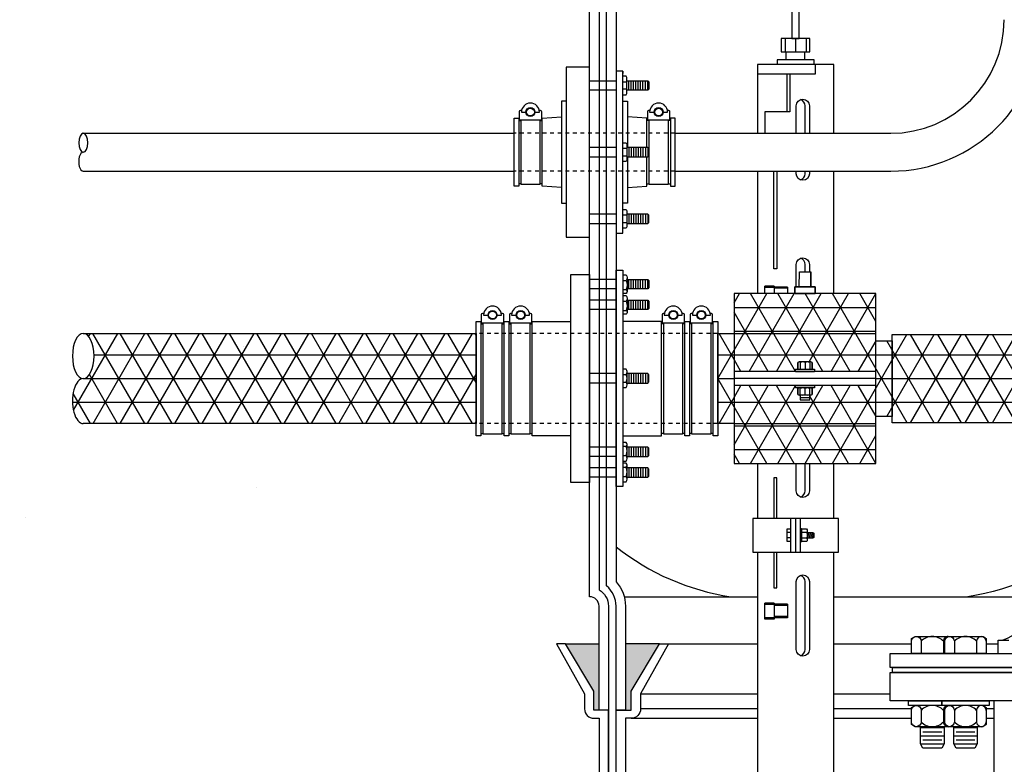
# Model space of a CAD drawing. Extents: x -169 to 6736, y -208 to 3022.
# Tile 496 of 656: x 5925 to 5951, y 355 to 374. Entities that reach past the tile are written whole.
import ezdxf

# ---------------------------------------------------------------- set-up
doc = ezdxf.new("R2010")
doc.units = 0
doc.header["$MEASUREMENT"] = 0
doc.header["$PDSIZE"] = 1
doc.linetypes.add('HIDDEN5', pattern=[0.05, 0.025, -0.025])
doc.layers.get('DEFPOINTS').update_dxf_attribs({"linetype": 'CONTINUOUS'})
for name, color, linetype in [('BOOT-2FRP', 1, 'CONTINUOUS'), ('BOOT-CONDUIT', 1, 'CONTINUOUS'), ('CONDUIT', 2, 'CONTINUOUS'), ('DIM', 3, 'CONTINUOUS'), ('FRP-2', 2, 'CONTINUOUS'), ('FRP-2-HATCH', 1, 'CONTINUOUS'), ('FRP-CLAMSHELL-FITTING', 2, 'CONTINUOUS'), ('FRP-COLLAR', 1, 'CONTINUOUS'), ('FRP-SUMP', 2, 'CONTINUOUS'), ('PEAGRAVEL-HATCH', 3, 'CONTINUOUS'), ('PROBE', 2, 'CONTINUOUS'), ('TANK-BUNG-OPENING-4', 3, 'CONTINUOUS'), ('TANK-MANWAY', 5, 'CONTINUOUS'), ('TANK-MANWAY-BOLT', 7, 'CONTINUOUS')]:
    doc.layers.add(name, color=color, linetype=linetype)
doc.styles.add('SIMPLEX', font='simplex')
doc.dimstyles.new('DIM64', dxfattribs={"dimscale": 64, "dimtxt": 0.09375, "dimasz": 0.09375, "dimexe": 0.0625, "dimexo": 0.0625, "dimgap": 0.046875, "dimtad": 1, "dimdec": 4, "dimzin": 3, "dimdsep": 46, "dimlunit": 4, "dimtxsty": 'SIMPLEX', "dimcen": 0, "dimclrd": 256, "dimclre": 256, "dimclrt": 256, "dimadec": 0, "dimazin": 0, "dimtfac": 1, "dimtdec": 4, "dimtmove": 0, "dimatfit": 3, "dimfxl": 1, "dimfrac": 2, "dimtolj": 1, "dimtzin": 0, "dimarcsym": 0})

# ---------------------------------------------------------------- blocks, each defined once
blk = doc.blocks.new('*D71')
at = {"layer": 'DEFPOINTS', "color": 0, "transparency": 16777216}
for p in [(5827.154, 410.007), (6443.911, 410.007), (5827.154, 136.516)]:
    blk.add_point(p, dxfattribs=at)
at = {"layer": 'DIM', "lineweight": -2, "transparency": 16777216}
for p, q in [((5827.154, 406.007), (5827.154, 132.516)), ((6443.911, 406.007), (6443.911, 132.516)), ((6437.911, 136.516), (5833.154, 136.516))]:
    blk.add_line(p, q, dxfattribs=at)
at = {"layer": 'DIM', "transparency": 16777216}
for points in [[(5833.154, 137.516), (5833.154, 135.516), (5827.154, 136.516)], [(6437.911, 137.516), (6437.911, 135.516), (6443.911, 136.516)]]:
    blk.add_solid(points, dxfattribs=at)
at = {"layer": 'DIM', "transparency": 16777216, "insert": (6135.532, 144.087), "char_height": 6, "attachment_point": 5, "style": 'SIMPLEX'}
blk.add_mtext('\\A1;51\'-4 3/4" (F.V. TANK SLAB)', dxfattribs=at)
blk = doc.blocks.new('*D47')
at = {"layer": 'DEFPOINTS', "color": 0, "transparency": 16777216}
for p in [(5662.267, 420.007), (5698.771, 420.007), (5926.904, 353.516)]:
    blk.add_point(p, dxfattribs=at)
at = {"layer": 'DIM', "lineweight": -2, "transparency": 16777216}
for p, q in [((5694.771, 420.007), (5658.267, 420.007)), ((5662.267, 359.516), (5662.267, 414.007)), ((5922.904, 353.516), (5658.267, 353.516))]:
    blk.add_line(p, q, dxfattribs=at)
at = {"layer": 'DIM', "transparency": 16777216}
for points in [[(5661.267, 414.007), (5663.267, 414.007), (5662.267, 420.007)], [(5661.267, 359.516), (5663.267, 359.516), (5662.267, 353.516)]]:
    blk.add_solid(points, dxfattribs=at)
at = {"layer": 'DIM', "transparency": 16777216, "insert": (5655.695, 386.762), "char_height": 6, "attachment_point": 5, "rotation": 90, "style": 'SIMPLEX'}
blk.add_mtext('\\A1;44" MIN.', dxfattribs=at)

msp = doc.modelspace()

# ---------------------------------------------------------------- hatches: boundary and pattern name
at = {"layer": 'FRP-2-HATCH', "linetype": 'Continuous'}
h = msp.add_hatch(dxfattribs=at)
h.set_pattern_fill('NET3', color=256, scale=5, style=0)
h.set_pattern_definition([(0, (5943.8432, 364.77884), (0, 0.625), []), (60, (5943.8432, 364.77884), (-0.541266, 0.3125), []), (120, (5943.8432, 364.77884), (-0.541266, -0.3125), [])])
h.paths.add_polyline_path([(5948.02556, 367.02231), (5944.27556, 367.02231), (5944.27556, 365.96884), (5948.02556, 365.96884)])
h.paths.add_polyline_path([(5948.02556, 365.96884), (5944.27556, 365.96884), (5944.27556, 364.96634), (5945.90315, 364.96634), (5945.90315, 365.02884), (5945.96306, 365.02884), (5945.96306, 365.20072, -0.23606798), (5945.99431, 365.21634), (5946.30681, 365.21634, -0.23606798), (5946.33806, 365.20072), (5946.33806, 365.02884), (5946.40056, 365.02884), (5946.40056, 364.96634), (5948.02556, 364.96634)])
h.paths.add_polyline_path([(5948.02556, 364.59134), (5946.40056, 364.59134), (5946.40056, 364.52884), (5946.30681, 364.52884, -0.23606798), (5946.33806, 364.51322), (5946.33806, 364.35697, -0.23606798), (5946.30681, 364.34134), (5946.27556, 364.34134), (5946.27556, 364.21634), (5946.02556, 364.21634), (5946.02556, 364.34134), (5945.99431, 364.34134, -0.23606798), (5945.96306, 364.35697), (5945.96306, 364.52884), (5945.90315, 364.52884), (5945.90315, 364.59134), (5944.27556, 364.59134), (5944.27556, 363.58884), (5948.02556, 363.58884)])
h.paths.add_polyline_path([(5948.02556, 363.53424), (5948.02556, 363.58884), (5944.27556, 363.58884), (5944.27556, 363.53424), (5944.27556, 362.53538), (5948.02556, 362.53538)])
h.paths.add_polyline_path([(5948.45789, 365.77884), (5948.02556, 365.77884), (5948.02556, 363.77884), (5948.45789, 363.77884)])
h.paths.add_polyline_path([(5951.95789, 365.94551), (5948.45789, 365.94551), (5948.45789, 363.61217), (5951.95789, 363.61217)])
h = msp.add_hatch(dxfattribs=at)
h.set_pattern_fill('NET3', color=256, scale=5, style=0)
h.set_pattern_definition([(180, (5956.8796, 364.778), (0, -0.625), []), (240, (5956.8796, 364.778), (0.541266, -0.3125), []), (300, (5956.8796, 364.778), (0.541266, 0.3125), [])])
h.paths.add_polyline_path([(5937.45549, 363.58884), (5937.45549, 365.96884), (5927.06787, 365.96884), (5927.08186, 365.96812), (5927.09582, 365.96598), (5927.10971, 365.9624), (5927.1235, 365.95741), (5927.13715, 365.95101), (5927.15064, 365.94322), (5927.16393, 365.93406), (5927.17699, 365.92355), (5927.18978, 365.91171), (5927.20228, 365.89858), (5927.21446, 365.88419), (5927.22628, 365.86857), (5927.23772, 365.85175), (5927.24876, 365.83378), (5927.25935, 365.81471), (5927.26949, 365.79457), (5927.27914, 365.77342), (5927.28828, 365.75131), (5927.29689, 365.72828), (5927.30495, 365.70441), (5927.31243, 365.67973), (5927.31933, 365.65432), (5927.32562, 365.62824), (5927.3313, 365.60154), (5927.33633, 365.57429), (5927.34072, 365.54656), (5927.34445, 365.51841), (5927.34752, 365.48992), (5927.34991, 365.46115), (5927.35163, 365.43216), (5927.35266, 365.40304), (5927.353, 365.37384), (5927.35266, 365.34465), (5927.35163, 365.31552), (5927.34991, 365.28654), (5927.34752, 365.25776), (5927.34445, 365.22927), (5927.34072, 365.20112), (5927.33633, 365.17339), (5927.3313, 365.14614), (5927.32562, 365.11945), (5927.31933, 365.09336), (5927.31243, 365.06795), (5927.30495, 365.04328), (5927.29689, 365.0194), (5927.28828, 364.99638), (5927.27914, 364.97426), (5927.26949, 364.95311), (5927.25935, 364.93298), (5927.24876, 364.9139), (5927.23772, 364.89593), (5927.22628, 364.87912), (5927.21446, 364.86349), (5927.20228, 364.8491), (5927.18978, 364.83597), (5927.17699, 364.82413), (5927.16393, 364.81362), (5927.15064, 364.80446), (5927.13715, 364.79667), (5927.1235, 364.79027), (5927.10971, 364.78528), (5927.09582, 364.78171), (5927.08186, 364.77956), (5927.05388, 364.77812), (5927.03993, 364.77598), (5927.02604, 364.7724), (5927.01225, 364.76741), (5926.99859, 364.76101), (5926.98511, 364.75322), (5926.97182, 364.74406), (5926.95876, 364.73355), (5926.94597, 364.72171), (5926.93347, 364.70858), (5926.92129, 364.69419), (5926.90947, 364.67857), (5926.89803, 364.66175), (5926.88699, 364.64378), (5926.8764, 364.62471), (5926.86626, 364.60457), (5926.85661, 364.58342), (5926.84747, 364.56131), (5926.83886, 364.53828), (5926.8308, 364.51441), (5926.82332, 364.48973), (5926.81642, 364.46432), (5926.81013, 364.43824), (5926.80445, 364.41154), (5926.79942, 364.38429), (5926.79503, 364.35656), (5926.79129, 364.32841), (5926.78823, 364.29992), (5926.78584, 364.27115), (5926.78412, 364.24216), (5926.78309, 364.21304), (5926.78275, 364.18384), (5926.78309, 364.15465), (5926.78412, 364.12552), (5926.78584, 364.09654), (5926.78823, 364.06776), (5926.79129, 364.03927), (5926.79503, 364.01112), (5926.79942, 363.98339), (5926.80445, 363.95614), (5926.81013, 363.92945), (5926.81642, 363.90336), (5926.82332, 363.87795), (5926.8308, 363.85328), (5926.83886, 363.8294), (5926.84747, 363.80638), (5926.85661, 363.78426), (5926.86626, 363.76311), (5926.8764, 363.74298), (5926.88699, 363.7239), (5926.89803, 363.70593), (5926.90947, 363.68912), (5926.92129, 363.67349), (5926.93347, 363.6591), (5926.94597, 363.64597), (5926.95876, 363.63413), (5926.97182, 363.62362), (5926.98511, 363.61446), (5926.99859, 363.60667), (5927.01225, 363.60027), (5927.02604, 363.59528), (5927.03993, 363.59171), (5927.05388, 363.58956), (5927.06787, 363.58884)])
h = msp.add_hatch(dxfattribs=at)
h.set_pattern_fill('NET3', color=256, scale=5, style=0)
h.set_pattern_definition([(0, (5943.8432, 364.77884), (0, 0.625), []), (60, (5943.8432, 364.77884), (-0.54127, 0.3125), []), (120, (5943.8432, 364.77884), (-0.54127, -0.3125), [])])
h.paths.add_polyline_path([(5944.27556, 365.96884), (5943.84323, 365.96884), (5943.84323, 363.58884), (5944.27556, 363.58884)])
at = {"layer": 'FRP-SUMP'}
for points in [[(5940.70424, 357.76592), (5939.82079, 357.76592), (5940.57079, 356.51592), (5940.57079, 356.01592), (5940.70424, 356.01592)], [(5942.30424, 357.76592), (5941.40424, 357.76592), (5941.40424, 356.01592), (5941.55424, 356.01592), (5941.55424, 356.51592)]]:
    msp.add_hatch(color=256, dxfattribs=at).paths.add_polyline_path(points)
at = {"layer": 'PEAGRAVEL-HATCH'}
h = msp.add_hatch(dxfattribs=at)
h.set_pattern_fill('AR-SAND', color=256, scale=7.5, style=0)
h.set_pattern_definition([(37.5, (5864.968, 353.116), (-0.4725, 14.4512), [0, -11.4, 0, -12.75, 0, -12.1875]), (7.5, (5864.968, 353.116), (13.2733, 21.166), [0, -6.15, 0, -10.275, 0, -3.9375]), (327.5, (5855.743, 353.116), (23.356, 0.0424), [0, -3.75, 0, -13.5, 0, -17.625]), (317.5, (5855.743, 353.116), (22.546, 6.5826), [0, -1.875, 0, -8.85, 0, -10.125])])
edge = h.paths.add_edge_path()
edge.add_line((5932.96794, 401.47312), (5875.0334, 401.47312))
edge.add_line((5875.0334, 401.47312), (5875.0334, 381.67021))
edge.add_line((5875.0334, 381.67021), (5864.96794, 381.67021))
edge.add_line((5864.96794, 381.67021), (5864.96794, 353.11627))
edge.add_line((5864.96794, 353.11627), (5932.96794, 353.11627))
edge.add_line((5932.96794, 353.11627), (5932.96794, 363.1892))
edge.add_line((5932.96794, 363.1892), (5930.57655, 363.1892))
edge.add_ellipse((5930.63159, 363.7842), major_axis=(0, -0.595), ratio=0.47920074, start_angle=180, end_angle=360, ccw=False)
edge.add_ellipse((5930.63159, 364.9742), major_axis=(0, -0.595), ratio=0.47920074, start_angle=-180, end_angle=0)
edge.add_ellipse((5930.63159, 364.9742), major_axis=(0, -0.595), ratio=0.47920074, start_angle=0, end_angle=180)
edge.add_line((5930.63159, 365.5692), (5932.96794, 365.5692))
edge.add_line((5932.96794, 365.5692), (5932.96794, 369.85879))
edge.add_line((5932.96794, 369.85879), (5930.63159, 369.85879))
edge.add_ellipse((5930.63159, 370.10879), major_axis=(0, -0.25), ratio=0.47920074, start_angle=180, end_angle=360, ccw=False)
edge.add_ellipse((5930.63159, 370.60879), major_axis=(0, 0.25), ratio=0.47920074, start_angle=0, end_angle=180, ccw=False)
edge.add_line((5930.63159, 370.85879), (5932.96794, 370.85879))
edge.add_line((5932.96794, 370.85879), (5932.96794, 401.47312))

# ---------------------------------------------------------------- linework, layer by layer
at = {"layer": 'BOOT-2FRP', "color": 7}
for p, q in [((5941.15424, 367.39608), (5940.45424, 367.39608)), ((5941.33719, 367.373), (5941.42398, 367.373)), ((5941.44538, 367.44573), (5941.44547, 367.07653)), ((5941.49205, 367.14858), (5941.49205, 367.39608)), ((5941.55455, 367.14858), (5941.55455, 367.39608)), ((5941.61705, 367.14858), (5941.61705, 367.39608)), ((5941.67955, 367.14858), (5941.67955, 367.39608)), ((5941.74205, 367.14858), (5941.74205, 367.39608)), ((5941.80455, 367.14858), (5941.80455, 367.39608)), ((5941.86705, 367.14858), (5941.86705, 367.39608)), ((5941.92955, 367.14858), (5941.92955, 367.39608)), ((5941.99205, 367.14858), (5941.99205, 367.39608)), ((5941.15424, 367.14858), (5940.45424, 367.14858)), ((5941.33719, 367.12686), (5941.42398, 367.12686)), ((5941.15424, 366.84663), (5940.45424, 366.84663)), ((5941.33719, 366.82355), (5941.42398, 366.82355)), ((5941.44538, 366.89629), (5941.44547, 366.52708)), ((5941.49205, 366.59913), (5941.49205, 366.84663)), ((5941.55455, 366.59913), (5941.55455, 366.84663)), ((5941.61705, 366.59913), (5941.61705, 366.84663)), ((5941.67955, 366.59913), (5941.67955, 366.84663)), ((5941.74205, 366.59913), (5941.74205, 366.84663)), ((5941.80455, 366.59913), (5941.80455, 366.84663)), ((5941.86705, 366.59913), (5941.86705, 366.84663)), ((5941.92955, 366.59913), (5941.92955, 366.84663)), ((5941.99205, 366.59913), (5941.99205, 366.84663)), ((5941.15424, 366.59913), (5940.45424, 366.59913)), ((5941.33719, 366.57741), (5941.42398, 366.57741)), ((5941.15424, 364.90746), (5940.45424, 364.90746)), ((5941.33719, 364.88437), (5941.42398, 364.88437)), ((5941.44538, 364.61031), (5941.44547, 364.97951)), ((5941.49205, 364.90746), (5941.49205, 364.65996)), ((5941.55455, 364.90746), (5941.55455, 364.65996)), ((5941.61705, 364.90746), (5941.61705, 364.65996)), ((5941.67955, 364.90746), (5941.67955, 364.65996)), ((5941.74205, 364.90746), (5941.74205, 364.65996)), ((5941.80455, 364.90746), (5941.80455, 364.65996)), ((5941.86705, 364.90746), (5941.86705, 364.65996)), ((5941.92955, 364.90746), (5941.92955, 364.65996)), ((5941.99205, 364.90746), (5941.99205, 364.65996)), ((5941.15424, 364.65996), (5940.45424, 364.65996)), ((5941.33719, 364.68304), (5941.42398, 364.68304)), ((5941.15424, 362.96629), (5940.45424, 362.96629)), ((5941.33719, 362.98801), (5941.42398, 362.98801)), ((5941.44538, 362.66914), (5941.44547, 363.03835)), ((5941.49205, 362.96629), (5941.49205, 362.71879)), ((5941.55455, 362.96629), (5941.55455, 362.71879)), ((5941.61705, 362.96629), (5941.61705, 362.71879)), ((5941.67955, 362.96629), (5941.67955, 362.71879)), ((5941.74205, 362.96629), (5941.74205, 362.71879)), ((5941.80455, 362.96629), (5941.80455, 362.71879)), ((5941.86705, 362.96629), (5941.86705, 362.71879)), ((5941.92955, 362.96629), (5941.92955, 362.71879)), ((5941.99205, 362.96629), (5941.99205, 362.71879)), ((5941.15424, 362.71879), (5940.45424, 362.71879)), ((5941.33719, 362.74188), (5941.42398, 362.74188)), ((5941.15424, 362.41685), (5940.45424, 362.41685)), ((5941.33719, 362.43857), (5941.42398, 362.43857)), ((5941.44538, 362.1197), (5941.44547, 362.4889)), ((5941.49205, 362.41685), (5941.49205, 362.16935)), ((5941.55455, 362.41685), (5941.55455, 362.16935)), ((5941.61705, 362.41685), (5941.61705, 362.16935)), ((5941.67955, 362.41685), (5941.67955, 362.16935)), ((5941.74205, 362.41685), (5941.74205, 362.16935)), ((5941.80455, 362.41685), (5941.80455, 362.16935)), ((5941.86705, 362.41685), (5941.86705, 362.16935)), ((5941.92955, 362.41685), (5941.92955, 362.16935)), ((5941.99205, 362.41685), (5941.99205, 362.16935)), ((5941.15424, 362.16935), (5940.45424, 362.16935)), ((5941.33719, 362.19243), (5941.42398, 362.19243))]:
    msp.add_line(p, q, dxfattribs=at)
at = {"layer": 'BOOT-2FRP'}
for p, q in [((5937.57924, 366.22728), (5937.64111, 366.22728)), ((5938.13611, 366.22728), (5938.19799, 366.22728)), ((5938.32174, 366.22728), (5938.38361, 366.22728)), ((5938.87861, 366.22728), (5938.94049, 366.22728)), ((5942.4201, 366.22728), (5942.35823, 366.22728)), ((5942.97698, 366.22728), (5942.9151, 366.22728)), ((5943.1626, 366.22728), (5943.10073, 366.22728)), ((5943.71948, 366.22728), (5943.6576, 366.22728)), ((5937.57924, 363.3304), (5937.64111, 363.3304)), ((5938.13611, 363.3304), (5938.19799, 363.3304)), ((5938.32174, 363.3304), (5938.38361, 363.3304)), ((5938.87861, 363.3304), (5938.94049, 363.3304)), ((5942.4201, 363.3304), (5942.35823, 363.3304)), ((5942.97698, 363.3304), (5942.9151, 363.3304)), ((5943.1626, 363.3304), (5943.10073, 363.3304)), ((5943.71948, 363.3304), (5943.6576, 363.3304))]:
    msp.add_line(p, q, dxfattribs=at)
for points in [[(5941.15424, 361.92242), (5941.15424, 367.64301), (5941.33719, 367.64301), (5941.33719, 361.92242)], [(5939.96152, 362.03103), (5939.96152, 367.52665), (5940.45424, 367.52665), (5940.45424, 362.03103)], [(5937.45549, 363.26853), (5937.45549, 366.28915), (5937.57924, 366.28915), (5937.57924, 363.26853)], [(5938.19799, 363.26853), (5938.19799, 366.28915), (5938.32174, 366.28915), (5938.32174, 363.26853)], [(5942.97698, 363.26853), (5942.97698, 366.28915), (5943.10073, 366.28915), (5943.10073, 363.26853)], [(5943.71948, 363.26853), (5943.71948, 366.28915), (5943.84323, 366.28915), (5943.84323, 363.26853)]]:
    msp.add_lwpolyline(points, close=True, dxfattribs=at)
at = {"layer": 'BOOT-2FRP', "color": 7}
for points in [[(5941.33719, 367.51847), (5941.42398, 367.51847, -0.2942599), (5941.42398, 367.373, -0.17344378), (5941.42398, 367.12686, -0.42692869), (5941.42398, 367.02619), (5941.33719, 367.02619)], [(5941.33719, 366.96902), (5941.42398, 366.96902, -0.2942599), (5941.42398, 366.82355, -0.17428096), (5941.42398, 366.57741, -0.42692869), (5941.42398, 366.47675), (5941.33719, 366.47675)], [(5938.00741, 366.45498), (5938.12621, 366.45498, 1), (5937.65101, 366.45498), (5937.76981, 366.45498)], [(5938.74991, 366.45498), (5938.86871, 366.45498, 1), (5938.39351, 366.45498), (5938.51231, 366.45498)], [(5942.7864, 366.45498), (5942.9052, 366.45498, 1), (5942.43, 366.45498), (5942.5488, 366.45498)], [(5943.5289, 366.45498), (5943.6477, 366.45498, 1), (5943.1725, 366.45498), (5943.2913, 366.45498)], [(5937.65673, 366.50679, -0.35119925), (5937.64148, 366.49458), (5937.62286, 366.49458, 0.41421356), (5937.59161, 366.46275), (5937.59161, 366.27833, 0.41421356), (5937.62344, 366.24708), (5938.15436, 366.24708, 0.41421356), (5938.18561, 366.27833), (5938.18561, 366.46275, 0.41421356), (5938.15436, 366.49458), (5938.13574, 366.49458, -0.35119737), (5938.12049, 366.50679)], [(5938.39923, 366.50679, -0.35119925), (5938.38398, 366.49458), (5938.36536, 366.49458, 0.41421356), (5938.33411, 366.46275), (5938.33411, 366.27833, 0.41421356), (5938.36594, 366.24708), (5938.89686, 366.24708, 0.41421356), (5938.92811, 366.27833), (5938.92811, 366.46275, 0.41421356), (5938.89686, 366.49458), (5938.87824, 366.49458, -0.35119737), (5938.86299, 366.50679)], [(5942.43572, 366.50679, -0.35119925), (5942.42047, 366.49458), (5942.40185, 366.49458, 0.41421356), (5942.3706, 366.46275), (5942.3706, 366.27833, 0.41421356), (5942.40243, 366.24708), (5942.93335, 366.24708, 0.41421356), (5942.9646, 366.27833), (5942.9646, 366.46275, 0.41421356), (5942.93335, 366.49458), (5942.91473, 366.49458, -0.35119737), (5942.89948, 366.50679)], [(5943.17822, 366.50679, -0.35119925), (5943.16297, 366.49458), (5943.14435, 366.49458, 0.41421356), (5943.1131, 366.46275), (5943.1131, 366.27833, 0.41421356), (5943.14493, 366.24708), (5943.67585, 366.24708, 0.41421356), (5943.7071, 366.27833), (5943.7071, 366.46275, 0.41421356), (5943.67585, 366.49458), (5943.65723, 366.49458, -0.35119737), (5943.64198, 366.50679)], [(5941.33719, 364.53757), (5941.42398, 364.53757, 0.2942599), (5941.42398, 364.68304, 0.21306858), (5941.42398, 364.88437, 0.29542909), (5941.42398, 365.02984), (5941.33719, 365.02984)], [(5941.33719, 362.59641), (5941.42398, 362.59641, 0.2942599), (5941.42398, 362.74188, 0.17428096), (5941.42398, 362.98801, 0.42692869), (5941.42398, 363.08868), (5941.33719, 363.08868)], [(5941.33719, 362.04696), (5941.42398, 362.04696, 0.2942599), (5941.42398, 362.19243, 0.17344378), (5941.42398, 362.43857, 0.42692869), (5941.42398, 362.53923), (5941.33719, 362.53923)]]:
    msp.add_lwpolyline(points, format="xyb", dxfattribs=at)
for points in [[(5941.44539, 367.39608), (5941.99205, 367.39608), (5942.02299, 367.36514), (5942.02299, 367.17952), (5941.99205, 367.14858), (5941.44545, 367.14858)], [(5941.44539, 366.84663), (5941.99205, 366.84663), (5942.02299, 366.8157), (5942.02299, 366.63007), (5941.99205, 366.59913), (5941.44545, 366.59913)], [(5938.13611, 366.24708), (5938.13611, 363.3106), (5937.64111, 363.3106), (5937.64111, 366.24708)], [(5938.87861, 366.24708), (5938.87861, 363.3106), (5938.38361, 363.3106), (5938.38361, 366.24708)], [(5942.9151, 366.24708), (5942.9151, 363.3106), (5942.4201, 363.3106), (5942.4201, 366.24708)], [(5943.6576, 366.24708), (5943.6576, 363.3106), (5943.1626, 363.3106), (5943.1626, 366.24708)], [(5941.44539, 364.65996), (5941.99205, 364.65996), (5942.02299, 364.69089), (5942.02299, 364.87652), (5941.99205, 364.90746), (5941.44545, 364.90746)], [(5941.44539, 362.71879), (5941.99205, 362.71879), (5942.02299, 362.74973), (5942.02299, 362.93536), (5941.99205, 362.96629), (5941.44545, 362.96629)], [(5941.44539, 362.16935), (5941.99205, 362.16935), (5942.02299, 362.20028), (5942.02299, 362.38591), (5941.99205, 362.41685), (5941.44545, 362.41685)]]:
    msp.add_lwpolyline(points, dxfattribs=at)
at = {"layer": 'BOOT-2FRP'}
for points in [[(5939.96152, 363.26853), (5938.94049, 363.26853), (5938.94049, 366.28915), (5939.96152, 366.28915)], [(5941.33719, 363.26853), (5942.35823, 363.26853), (5942.35823, 366.28915), (5941.33719, 366.28915)]]:
    msp.add_lwpolyline(points, dxfattribs=at)
at = {"layer": 'BOOT-2FRP', "color": 7}
for centre, radius in [((5937.88861, 366.45498), 0.1188), ((5937.88861, 366.45498), 0.10296), ((5938.63111, 366.45498), 0.1188), ((5938.63111, 366.45498), 0.10296), ((5942.6676, 366.45498), 0.1188), ((5942.6676, 366.45498), 0.10296), ((5943.4101, 366.45498), 0.1188), ((5943.4101, 366.45498), 0.10296)]:
    msp.add_circle(centre, radius, dxfattribs=at)
at = {"layer": 'BOOT-CONDUIT', "color": 7}
for p, q in [((5940.45424, 372.64386), (5941.15424, 372.64386)), ((5941.33719, 372.61951), (5941.44312, 372.61951)), ((5941.15424, 372.39636), (5940.45424, 372.39636)), ((5941.44312, 372.42052), (5941.33719, 372.42052)), ((5941.15424, 370.88208), (5940.45424, 370.88208)), ((5941.44312, 370.85793), (5941.33719, 370.85793)), ((5940.45424, 370.63458), (5941.15424, 370.63458)), ((5941.33719, 370.65894), (5941.44312, 370.65894)), ((5941.15424, 369.12051), (5940.45424, 369.12051)), ((5941.44312, 369.09635), (5941.33719, 369.09635)), ((5941.33719, 368.89736), (5941.44312, 368.89736)), ((5940.45424, 368.87301), (5941.15424, 368.87301))]:
    msp.add_line(p, q, dxfattribs=at)
at = {"layer": 'BOOT-CONDUIT', "color": 8}
for p, q in [((5941.49217, 372.39626), (5941.49217, 372.64376)), ((5941.55467, 372.39626), (5941.55467, 372.64376)), ((5941.61717, 372.39626), (5941.61717, 372.64376)), ((5941.67967, 372.39626), (5941.67967, 372.64376)), ((5941.74217, 372.39626), (5941.74217, 372.64376)), ((5941.80467, 372.39626), (5941.80467, 372.64376)), ((5941.86717, 372.39626), (5941.86717, 372.64376)), ((5941.92967, 372.39626), (5941.92967, 372.64376)), ((5941.99217, 372.39626), (5941.99217, 372.64376)), ((5941.49217, 370.88218), (5941.49217, 370.63469)), ((5941.55467, 370.88218), (5941.55467, 370.63469)), ((5941.61717, 370.88218), (5941.61717, 370.63469)), ((5941.67967, 370.88218), (5941.67967, 370.63469)), ((5941.74217, 370.88218), (5941.74217, 370.63469)), ((5941.80467, 370.88218), (5941.80467, 370.63469)), ((5941.86717, 370.88218), (5941.86717, 370.63469)), ((5941.92967, 370.88218), (5941.92967, 370.63469)), ((5941.99217, 370.88218), (5941.99217, 370.63469)), ((5941.49217, 369.12061), (5941.49217, 368.87311)), ((5941.55467, 369.12061), (5941.55467, 368.87311)), ((5941.61717, 369.12061), (5941.61717, 368.87311)), ((5941.67967, 369.12061), (5941.67967, 368.87311)), ((5941.74217, 369.12061), (5941.74217, 368.87311)), ((5941.80467, 369.12061), (5941.80467, 368.87311)), ((5941.86717, 369.12061), (5941.86717, 368.87311)), ((5941.92967, 369.12061), (5941.92967, 368.87311)), ((5941.99217, 369.12061), (5941.99217, 368.87311))]:
    msp.add_line(p, q, dxfattribs=at)
at = {"layer": 'BOOT-CONDUIT', "linetype": 'Continuous'}
for p, q in [((5938.58235, 371.59375), (5938.64422, 371.59375)), ((5939.13922, 371.59375), (5939.2011, 371.59375)), ((5942.03346, 371.59375), (5941.97158, 371.59375)), ((5942.59033, 371.59375), (5942.52846, 371.59375)), ((5938.64422, 369.92312), (5938.58235, 369.92312)), ((5939.2011, 369.92312), (5939.13922, 369.92312)), ((5941.97158, 369.92312), (5942.03346, 369.92312)), ((5942.52846, 369.92312), (5942.59033, 369.92312))]:
    msp.add_line(p, q, dxfattribs=at)
for points in [[(5940.45424, 368.51547), (5940.45424, 373.0014), (5939.83549, 373.0014), (5939.83549, 368.51547)], [(5938.4586, 369.86125), (5938.4586, 371.65562), (5938.58235, 371.65562), (5938.58235, 371.59375), (5938.58235, 369.92312), (5938.58235, 369.86125)], [(5942.59033, 369.86125), (5942.71408, 369.86125), (5942.71408, 371.65562), (5942.59033, 371.65562), (5942.59033, 371.59375), (5942.59033, 369.92312)]]:
    msp.add_lwpolyline(points, close=True, dxfattribs=at)
at = {"layer": 'BOOT-CONDUIT'}
msp.add_lwpolyline([(5941.33719, 372.89696), (5941.15424, 372.89696), (5941.15424, 368.62016), (5941.33719, 368.62016), (5941.33719, 372.89696), (5941.33719, 372.84152)], dxfattribs=at)
at = {"layer": 'BOOT-CONDUIT', "color": 7}
for points in [[(5941.33719, 372.27252), (5941.42398, 372.27252), (5941.44312, 372.30568), (5941.44312, 372.73435), (5941.42398, 372.7675), (5941.33719, 372.7675)], [(5941.44312, 372.64376), (5941.99218, 372.64376), (5942.02311, 372.61282), (5942.02311, 372.4272), (5942.02039, 372.42448), (5941.99218, 372.39626), (5941.44312, 372.39626)], [(5939.13922, 371.60959), (5939.13922, 369.90728), (5938.64422, 369.90728), (5938.64422, 371.60959)], [(5942.52846, 371.60959), (5942.52846, 369.90728), (5942.03346, 369.90728), (5942.03346, 371.60959)], [(5941.33719, 371.00593), (5941.42398, 371.00593), (5941.44312, 370.97277), (5941.44312, 370.5441), (5941.42398, 370.51094), (5941.33719, 370.51094)], [(5941.44312, 370.63469), (5941.99218, 370.63469), (5942.02311, 370.66562), (5942.02311, 370.85125), (5942.02039, 370.85397), (5941.99218, 370.88218), (5941.44312, 370.88218)], [(5941.33719, 369.24435), (5941.42398, 369.24435), (5941.44312, 369.21119), (5941.44312, 368.78252), (5941.42398, 368.74937), (5941.33719, 368.74937)], [(5941.44312, 368.87311), (5941.99218, 368.87311), (5942.02311, 368.90405), (5942.02311, 369.08967), (5942.02039, 369.09239), (5941.99218, 369.12061), (5941.44312, 369.12061)]]:
    msp.add_lwpolyline(points, dxfattribs=at)
for points in [[(5939.01052, 371.81749), (5939.12932, 371.81749, 1), (5938.65412, 371.81749), (5938.77292, 371.81749)], [(5942.39976, 371.81749), (5942.51856, 371.81749, 1), (5942.04336, 371.81749), (5942.16216, 371.81749)], [(5938.65971, 371.86873, -0.35187184), (5938.64521, 371.85709), (5938.62597, 371.85709, 0.41421356), (5938.59472, 371.82526), (5938.59472, 371.64084, 0.41421356), (5938.62655, 371.60959), (5939.15747, 371.60959, 0.41421341), (5939.18872, 371.64142), (5939.18872, 371.82584, 0.41421372), (5939.15689, 371.85709), (5939.13823, 371.85709, -0.35188198), (5939.12373, 371.86873)], [(5942.04895, 371.86873, -0.35187184), (5942.03445, 371.85709), (5942.01521, 371.85709, 0.41421356), (5941.98396, 371.82526), (5941.98396, 371.64084, 0.41421356), (5942.01579, 371.60959), (5942.54671, 371.60959, 0.41421341), (5942.57796, 371.64142), (5942.57796, 371.82584, 0.41421372), (5942.54613, 371.85709), (5942.52747, 371.85709, -0.35188198), (5942.51297, 371.86873)]]:
    msp.add_lwpolyline(points, format="xyb", dxfattribs=at)
at = {"layer": 'BOOT-CONDUIT', "linetype": 'Continuous'}
for points in [[(5939.83549, 372.10422), (5939.71174, 372.10422), (5939.71174, 369.41265), (5939.83549, 369.41265)], [(5941.33719, 372.10422), (5941.46094, 372.10422), (5941.46094, 370.88218)], [(5939.71174, 369.82554), (5939.2011, 369.86125), (5939.2011, 371.59375), (5939.2011, 371.65562), (5939.71174, 371.69133)], [(5941.97158, 370.88218), (5941.97158, 371.59375), (5941.97158, 371.65562), (5941.46094, 371.69133)], [(5941.46094, 370.63469), (5941.46094, 369.41265), (5941.33719, 369.41265)], [(5941.46094, 369.82554), (5941.97158, 369.86125), (5941.97158, 370.63469)]]:
    msp.add_lwpolyline(points, dxfattribs=at)
at = {"layer": 'BOOT-CONDUIT', "color": 7}
for centre in [(5938.89172, 371.81749), (5942.28096, 371.81749)]:
    msp.add_circle(centre, 0.1188, dxfattribs=at)
at = {"layer": 'BOOT-CONDUIT', "color": 8}
for centre in [(5938.89172, 371.81749), (5942.28096, 371.81749)]:
    msp.add_circle(centre, 0.10296, dxfattribs=at)
at = {"layer": 'CONDUIT'}
for p, q in [((5927.06787, 371.25844), (5938.4586, 371.25844)), ((5942.71408, 371.25844), (5948.41603, 371.25844)), ((5927.06787, 370.25844), (5938.4586, 370.25844)), ((5942.71408, 370.25844), (5948.41603, 370.25844))]:
    msp.add_line(p, q, dxfattribs=at)
at = {"layer": 'CONDUIT', "color": 8, "linetype": 'HIDDEN5'}
for p, q in [((5942.71408, 371.25844), (5938.4586, 371.25844)), ((5942.71408, 370.25844), (5938.4586, 370.25844))]:
    msp.add_line(p, q, dxfattribs=at)
at = {"layer": 'CONDUIT'}
for radius in [4, 3]:
    msp.add_arc((5948.41603, 374.25844), radius, 270, 0, dxfattribs=at)
at = {"layer": 'CONDUIT', "extrusion": (0, 0, -1)}
msp.add_ellipse((5927.06787, 371.00844), major_axis=(0, 0.25), ratio=0.47920074, dxfattribs=at)
at = {"layer": 'CONDUIT'}
msp.add_ellipse((5927.06787, 370.50844), major_axis=(0, -0.25), ratio=0.47920074, start_param=3.14159265, end_param=6.28318531, dxfattribs=at)
at = {"layer": 'FRP-2', "color": 8, "linetype": 'HIDDEN5'}
for p, q in [((5943.84323, 365.96884), (5937.45549, 365.96884)), ((5943.84323, 363.58884), (5937.45549, 363.58884))]:
    msp.add_line(p, q, dxfattribs=at)
at = {"layer": 'FRP-2', "linetype": 'Continuous'}
msp.add_lwpolyline([(5927.06787, 365.96884), (5937.45549, 365.96884), (5937.45549, 363.58884), (5927.06787, 363.58884)], dxfattribs=at)
for points in [[(5943.84323, 365.96884), (5944.27556, 365.96884), (5944.27556, 363.58884), (5943.84323, 363.58884)], [(5948.02556, 365.77884), (5948.45789, 365.77884), (5948.45789, 363.77884), (5948.02556, 363.77884)]]:
    msp.add_lwpolyline(points, close=True, dxfattribs=at)
at = {"layer": 'FRP-2'}
msp.add_lwpolyline([(5951.95789, 363.61217), (5948.45789, 363.61217), (5948.45789, 365.94551), (5951.95789, 365.94551)], close=True, dxfattribs=at)
at = {"layer": 'FRP-2', "linetype": 'Continuous', "extrusion": (0, 0, -1)}
msp.add_ellipse((5927.06787, 365.37384), major_axis=(0, -0.595), ratio=0.47920074, start_param=3.14159265, end_param=9.42477796, dxfattribs=at)
at = {"layer": 'FRP-2', "linetype": 'Continuous'}
msp.add_ellipse((5927.06787, 364.18384), major_axis=(0, -0.595), ratio=0.47920074, start_param=3.14159265, end_param=6.28318531, dxfattribs=at)
at = {"layer": 'FRP-2-HATCH', "linetype": 'Continuous'}
msp.add_line((5945.90056, 364.96634), (5946.40056, 364.96634), dxfattribs=at)
at = {"layer": 'FRP-CLAMSHELL-FITTING', "color": 7}
for p, q in [((5946.00054, 367.20318), (5946.0008, 367.598)), ((5946.00054, 367.20318), (5946.0008, 367.598)), ((5946.0008, 367.59807), (5946.30047, 367.59807)), ((5946.30681, 365.21634), (5945.99431, 365.21634)), ((5946.30681, 365.21634), (5945.99431, 365.21634)), ((5946.02556, 365.20072), (5946.02556, 365.02884)), ((5946.02556, 365.20072), (5946.02556, 365.02884)), ((5946.15056, 365.20072), (5946.15056, 365.02884)), ((5946.15056, 365.20072), (5946.15056, 365.02884)), ((5946.27556, 365.20072), (5946.27556, 365.02884)), ((5946.27556, 365.20072), (5946.27556, 365.02884)), ((5945.96306, 364.35697), (5945.96306, 364.51322)), ((5946.30681, 364.52884), (5945.99431, 364.52884)), ((5946.30681, 364.52884), (5945.99431, 364.52884)), ((5946.02556, 364.35697), (5946.02556, 364.51322)), ((5946.02556, 364.35697), (5946.02556, 364.51322)), ((5946.15056, 364.35697), (5946.15056, 364.51322)), ((5946.15056, 364.35697), (5946.15056, 364.51322)), ((5946.27556, 364.35697), (5946.27556, 364.51322)), ((5946.27556, 364.35697), (5946.27556, 364.51322)), ((5946.30681, 364.34134), (5945.99431, 364.34134))]:
    msp.add_line(p, q, dxfattribs=at)
at = {"layer": 'FRP-CLAMSHELL-FITTING'}
for p, q in [((5944.27556, 365.96884), (5948.02556, 365.96884)), ((5948.02556, 364.96634), (5944.27556, 364.96634)), ((5948.02556, 364.96634), (5944.27556, 364.96634)), ((5948.02556, 364.77884), (5944.27556, 364.77884)), ((5948.02556, 364.77884), (5944.27556, 364.77884)), ((5948.02556, 364.59134), (5944.27556, 364.59134)), ((5948.02556, 364.59134), (5944.27556, 364.59134)), ((5944.27556, 363.58884), (5948.02556, 363.58884))]:
    msp.add_line(p, q, dxfattribs=at)
at = {"layer": 'FRP-CLAMSHELL-FITTING', "color": 7}
for points in [[(5946.30047, 367.59728), (5946.30047, 367.20318)], [(5945.87742, 367.19553), (5945.885, 367.20322), (5945.87742, 367.19553), (5945.87742, 367.02231), (5946.4237, 367.02231), (5946.4237, 367.1956), (5946.41601, 367.20318), (5945.88497, 367.20318), (5946.41601, 367.20318), (5946.4237, 367.1956), (5946.4237, 367.02231), (5945.87742, 367.02231)], [(5945.90315, 364.96634), (5945.90315, 365.02884), (5946.40056, 365.02884), (5946.40056, 364.96634)], [(5945.90315, 364.52884), (5945.90315, 364.59134), (5946.40056, 364.59134), (5946.40056, 364.52884)]]:
    msp.add_lwpolyline(points, close=True, dxfattribs=at)
at = {"layer": 'FRP-CLAMSHELL-FITTING'}
msp.add_lwpolyline([(5948.02556, 363.53424), (5948.02556, 367.02231), (5944.27556, 367.02231), (5944.27556, 363.53424)], dxfattribs=at)
msp.add_lwpolyline([(5948.02556, 363.53424), (5948.02556, 367.02231), (5944.27556, 367.02231), (5944.27556, 363.53424), (5944.27556, 362.53538), (5948.02556, 362.53538)], close=True, dxfattribs=at)
at = {"layer": 'FRP-CLAMSHELL-FITTING', "color": 7}
for points in [[(5946.33806, 365.20072), (5946.33806, 365.02884), (5946.33806, 365.20072, 0.5), (5946.27556, 365.20072, 0.25), (5946.15056, 365.20072, 0.25), (5946.02556, 365.20072, 0.5), (5945.96306, 365.20072), (5945.96306, 365.02884), (5945.96306, 365.20072)], [(5946.33806, 364.51322), (5946.33806, 364.35697), (5946.33806, 364.51322, 0.5), (5946.27556, 364.51322, 0.25), (5946.15056, 364.51322, 0.25), (5946.02556, 364.51322, 0.5), (5945.96306, 364.51322), (5945.96306, 364.35697, 0.5), (5946.02556, 364.35697, 0.25), (5946.15056, 364.35697, 0.25), (5946.27556, 364.35697, 0.5), (5946.33806, 364.35697)]]:
    msp.add_lwpolyline(points, format="xyb", dxfattribs=at)
msp.add_lwpolyline([(5946.02556, 364.34134), (5946.02556, 364.21634), (5946.27556, 364.21634), (5946.27556, 364.34134)], dxfattribs=at)
at = {"layer": 'FRP-CLAMSHELL-FITTING', "color": 7, "linetype": 'Continuous'}
msp.add_lwpolyline([(5946.02556, 364.27532), (5946.27556, 364.2797)], dxfattribs=at)
msp.add_lwpolyline([(5946.02556, 364.27532), (5946.27556, 364.2797)], dxfattribs=at)
at = {"layer": 'FRP-CLAMSHELL-FITTING', "color": 7}
for centre, radius, start, end in [((5945.99431, 365.17728), 0.03906, 36.869898, 143.130102), ((5946.08806, 365.08353), 0.13281, 61.927513, 118.072487), ((5946.21306, 365.08353), 0.13281, 61.927513, 118.072487), ((5946.30681, 365.17728), 0.03906, 36.869898, 143.130102), ((5945.99431, 364.48978), 0.03906, 36.869898, 143.130102), ((5946.08806, 364.39603), 0.13281, 61.927513, 118.072487), ((5946.21306, 364.39603), 0.13281, 61.927513, 118.072487), ((5946.30681, 364.48978), 0.03906, 36.869898, 143.130102)]:
    msp.add_arc(centre, radius, start, end, dxfattribs=at)
at = {"layer": 'FRP-COLLAR', "color": 7, "linetype": 'Continuous'}
for p, q in [((5942.54075, 357.76592), (5944.89348, 357.76592)), ((5946.915, 357.76592), (5948.96546, 357.76592)), ((5950.94381, 357.76592), (5951.25502, 357.76592)), ((5941.80422, 356.45069), (5944.89348, 356.45069)), ((5946.915, 356.45069), (5948.40422, 356.45069)), ((5944.89348, 356.05233), (5941.80422, 356.05233)), ((5948.96546, 356.05233), (5946.915, 356.05233)), ((5951.15422, 356.05233), (5950.94381, 356.05233)), ((5941.55422, 355.80233), (5944.89348, 355.80233)), ((5946.915, 355.80233), (5948.96546, 355.80233)), ((5950.94381, 355.80233), (5951.15422, 355.80233))]:
    msp.add_line(p, q, dxfattribs=at)
at = {"layer": 'FRP-COLLAR'}
for points in [[(5940.95422, 351.51592), (5940.95422, 356.01592), (5940.95422, 353.51592), (5940.95422, 356.01592), (5940.95422, 353.51592), (5940.95422, 356.01592), (5940.70422, 356.01592), (5940.57077, 356.01592), (5940.57077, 356.51592), (5939.82077, 357.76592), (5939.58424, 357.76592), (5940.32077, 356.45069), (5940.32077, 356.05233, 0.41421356), (5940.57077, 355.80233), (5940.70422, 355.80233), (5940.70422, 351.51592)], [(5941.15422, 351.51592), (5941.15422, 356.01592), (5941.40422, 356.01592), (5941.55422, 356.01592), (5941.55422, 356.51592), (5942.30422, 357.76592), (5942.54075, 357.76592), (5941.80422, 356.45069), (5941.80422, 356.05233, -0.41421356), (5941.55422, 355.80233), (5941.40422, 355.80233), (5941.40422, 351.51592)]]:
    msp.add_lwpolyline(points, format="xyb", close=True, dxfattribs=at)
at = {"layer": 'FRP-SUMP', "color": 7}
for p, q in [((5941.37075, 359.01592), (5944.89348, 359.01592)), ((5946.915, 359.01592), (5952.99529, 359.01592))]:
    msp.add_line(p, q, dxfattribs=at)
at = {"layer": 'FRP-SUMP'}
for p, q in [((5939.82079, 357.76592), (5940.70424, 357.76592)), ((5942.30424, 357.76592), (5941.40424, 357.76592))]:
    msp.add_line(p, q, dxfattribs=at)
msp.add_lwpolyline([(5941.15424, 356.01592), (5941.15424, 358.76592, 0.22167085), (5940.90424, 359.30211), (5940.90424, 377.72741, 0.22167085), (5941.15424, 378.2636), (5941.15424, 380.0136), (5941.40424, 380.0136), (5941.55424, 380.0136), (5941.55424, 380.5136), (5942.30424, 381.7636), (5942.54077, 381.7636), (5941.80424, 380.44837), (5941.80424, 380.05001, -0.41421356), (5941.55424, 379.80001), (5941.40424, 379.80001), (5941.40424, 378.2636, -0.18776323), (5941.15424, 377.62134), (5941.15424, 359.40818, -0.18776323), (5941.40424, 358.76592), (5941.40424, 356.01592), (5941.15424, 356.01592)], format="xyb", close=True, dxfattribs=at)
msp.add_lwpolyline([(5940.70424, 377.83059), (5940.70424, 359.19893, -0.26794919), (5940.95424, 358.76592), (5940.95424, 356.01592), (5940.70424, 356.01592), (5940.70424, 358.76592, 0.41421356), (5940.45424, 359.01592), (5940.45424, 378.0136)], format="xyb", dxfattribs=at)
at = {"layer": 'FRP-SUMP', "color": 7}
msp.add_lwpolyline([(5955.0027, 359.63967, -0.06171643), (5953.70575, 360.51592, -0.14349823), (5950.45575, 359.01592)], format="xyb", dxfattribs=at)
msp.add_arc((5945.12153, 365.31142), 6.36447, 231.438905, 261.557052, dxfattribs=at)
at = {"layer": 'PROBE', "color": 7}
for p, q in [((5945.62203, 373.76102), (5945.62203, 373.41083)), ((5945.90055, 373.76102), (5945.90055, 373.41083)), ((5946.17908, 373.76102), (5946.17908, 373.41083)), ((5946.15127, 371.25844), (5946.15127, 371.98215)), ((5946.15127, 370.1908), (5946.15127, 370.25844)), ((5946.15127, 367.59807), (5946.15127, 367.79257)), ((5945.08847, 367.02231), (5945.08847, 367.22144)), ((5945.33639, 367.22144), (5945.08847, 367.22144)), ((5945.33639, 367.18674), (5945.08847, 367.18674)), ((5945.33639, 367.22144), (5945.33639, 367.02231)), ((5945.689, 367.19454), (5945.33639, 367.19454)), ((5945.689, 367.16537), (5945.33639, 367.16537)), ((5945.689, 367.19454), (5945.689, 367.02231)), ((5946.15127, 361.81165), (5946.15127, 362.53538)), ((5945.67798, 360.71678), (5945.77979, 360.71678)), ((5945.77979, 360.57134), (5945.67798, 360.57134)), ((5946.18589, 360.70951), (5946.05647, 360.70951)), ((5946.18589, 360.56407), (5946.05647, 360.56407)), ((5946.21075, 360.75678), (5946.21075, 360.5168)), ((5946.21647, 360.56407), (5946.2601, 360.70951)), ((5946.2601, 360.56407), (5946.30374, 360.70951)), ((5946.30374, 360.56407), (5946.34737, 360.70951)), ((5946.34737, 360.56407), (5946.36191, 360.61255)), ((5946.36191, 360.70951), (5946.36191, 360.56407)), ((5946.15127, 357.62207), (5946.15127, 359.41342)), ((5945.08847, 358.42058), (5945.08847, 358.84228)), ((5945.33639, 358.84228), (5945.08847, 358.84228)), ((5945.33639, 358.80759), (5945.08847, 358.80759)), ((5945.33639, 358.84228), (5945.33639, 358.42058)), ((5945.689, 358.81538), (5945.33639, 358.81538)), ((5945.689, 358.78622), (5945.33639, 358.78622)), ((5945.689, 358.81538), (5945.689, 358.46081)), ((5945.689, 358.48998), (5945.33639, 358.48998)), ((5945.33639, 358.45527), (5945.08847, 358.45527)), ((5945.33639, 358.42058), (5945.08847, 358.42058)), ((5945.689, 358.46081), (5945.33639, 358.46081))]:
    msp.add_line(p, q, dxfattribs=at)
at = {"layer": 'PROBE'}
for p, q in [((5945.65477, 373.19961), (5945.65477, 373.41083)), ((5946.14362, 373.19961), (5946.14362, 373.41083)), ((5945.66913, 372.82078), (5945.66913, 371.82204)), ((5945.77979, 360.19233), (5945.77979, 361.08125)), ((5945.90424, 360.19233), (5945.90424, 361.08125)), ((5946.02869, 360.19233), (5946.02869, 361.08125))]:
    msp.add_line(p, q, dxfattribs=at)
msp.add_lwpolyline([(5945.80544, 373.76102), (5945.99294, 373.76102), (5945.99294, 380.85408, -0.41421356), (5949.80544, 384.66658), (5950.34879, 384.66658), (5950.34879, 384.85408), (5949.80544, 384.85408, 0.41421356), (5945.80544, 380.85408)], format="xyb", close=True, dxfattribs=at)
for points in [[(5946.28077, 373.76102), (5945.52034, 373.76102), (5945.52034, 373.41083), (5946.28077, 373.41083)], [(5947.03967, 361.08125), (5944.76881, 361.08125), (5944.76881, 360.19233), (5947.03967, 360.19233)]]:
    msp.add_lwpolyline(points, close=True, dxfattribs=at)
for points in [[(5946.915, 371.25844), (5946.915, 373.07207), (5946.915, 373.07207), (5944.89348, 373.07207), (5944.89348, 373.07207), (5944.89348, 371.25844)], [(5946.42234, 373.05888), (5946.42234, 372.82078), (5944.89348, 372.82078)], [(5946.39603, 373.07207), (5946.39603, 373.19961), (5945.41245, 373.19961), (5945.41245, 373.07207)], [(5945.74835, 372.82078), (5945.74835, 371.82204), (5945.08818, 371.82204), (5945.08818, 371.25844)], [(5944.89348, 370.25844), (5944.89348, 367.02231)], [(5946.915, 367.02231), (5946.915, 370.25844)], [(5944.89348, 362.53538), (5944.89348, 361.08125)], [(5946.915, 361.08125), (5946.915, 362.53538)]]:
    msp.add_lwpolyline(points, dxfattribs=at)
at = {"layer": 'PROBE', "color": 7}
for points in [[(5945.91879, 371.25844), (5945.91879, 371.98215, -1), (5946.26898, 371.98215), (5946.26898, 371.25844)], [(5946.26898, 370.25844), (5946.26898, 370.1908, -1), (5945.91879, 370.1908), (5945.91879, 370.25844)], [(5946.26898, 370.25844), (5946.26898, 370.1908, -1), (5945.91879, 370.1908), (5945.91879, 370.25844)], [(5946.03503, 370.02589, 0.31702163), (5946.15127, 370.1908), (5946.15127, 370.25844)], [(5945.91879, 367.20318), (5945.91879, 367.79257, -1), (5946.26898, 367.79257), (5946.26898, 367.59807)], [(5946.26898, 362.53538), (5946.26898, 361.81165, -1), (5945.91879, 361.81165), (5945.91879, 362.53538)], [(5946.05647, 360.80405), (5946.18589, 360.80405, -0.52604367), (5946.18589, 360.70951, -0.34192839), (5946.18589, 360.56407, -0.52604367), (5946.18589, 360.46953), (5946.05647, 360.46953)]]:
    msp.add_lwpolyline(points, format="xyb", dxfattribs=at)
for points in [[(5945.40938, 370.25844), (5945.40938, 367.67717), (5945.33051, 367.67717), (5945.33051, 370.25844)], [(5945.40938, 361.08125), (5945.40938, 362.15442), (5945.33051, 362.15442), (5945.33051, 361.08125)], [(5945.77979, 360.46953), (5945.67798, 360.46953), (5945.67798, 360.80405), (5945.77979, 360.80405)], [(5946.21075, 360.70951), (5946.36191, 360.70951), (5946.38032, 360.69111), (5946.38032, 360.58247), (5946.36191, 360.56407), (5946.21075, 360.56407)], [(5945.33051, 360.19233), (5945.33051, 359.2475), (5945.40938, 359.2475), (5945.40938, 360.19233)]]:
    msp.add_lwpolyline(points, dxfattribs=at)
for points in [[(5946.02869, 360.80405, -1), (5946.05647, 360.80405), (5946.05647, 360.46953, -1), (5946.02869, 360.46953)], [(5945.91879, 357.62207), (5945.91879, 359.41342, -1), (5946.26898, 359.41342), (5946.26898, 357.62207, -1)]]:
    msp.add_lwpolyline(points, format="xyb", close=True, dxfattribs=at)
at = {"layer": 'PROBE'}
msp.add_lwpolyline([(5944.89348, 360.19233), (5944.89348, 353.6937, 0.41421356), (5945.07126, 353.51592), (5946.73721, 353.51592, 0.41421356), (5946.915, 353.6937), (5946.915, 360.19233)], format="xyb", dxfattribs=at)
at = {"layer": 'PROBE', "color": 7}
for centre, start, end in [((5945.97618, 371.98215), 0, 70.358966), ((5945.97618, 367.79257), 0, 70.358966), ((5945.97618, 361.81165), 289.641034, 0), ((5945.97618, 359.41342), 0, 70.358966), ((5945.97618, 357.62207), 289.641034, 0)]:
    msp.add_arc(centre, 0.1751, start, end, dxfattribs=at)
at = {"layer": 'TANK-BUNG-OPENING-4', "linetype": 'Continuous'}
for p, q in [((5951.25502, 357.86672), (5951.54061, 357.86672)), ((5951.25504, 357.86672), (5951.54063, 357.86672))]:
    msp.add_line(p, q, dxfattribs=at)
msp.add_lwpolyline([(5951.25502, 357.51592), (5951.25502, 357.86672, 0.41421356), (5951.90422, 358.51592), (5956.90422, 358.51592, 0.25818944), (5957.20852, 357.96592, 0.25818944)], format="xyb", dxfattribs=at)
at = {"layer": 'TANK-MANWAY', "linetype": 'Continuous'}
msp.add_line((5951.15422, 351.51592), (5951.15422, 356.26592), dxfattribs=at)
for points in [[(5948.40422, 357.14092), (5948.40422, 357.51592), (5976.40422, 357.51592), (5976.40422, 357.14092)], [(5948.40422, 356.26592), (5948.40422, 357.01592), (5976.40422, 357.01592), (5976.40422, 356.26592)], [(5948.46672, 357.01592), (5948.46672, 357.14092), (5976.34172, 357.14092), (5976.34172, 357.01592)]]:
    msp.add_lwpolyline(points, close=True, dxfattribs=at)
at = {"layer": 'TANK-MANWAY-BOLT', "linetype": 'Continuous'}
for p, q in [((5949.20296, 355.55719), (5949.82796, 355.55719)), ((5949.26546, 355.44893), (5949.76546, 355.44893)), ((5950.08131, 355.55719), (5950.70631, 355.55719)), ((5950.14381, 355.44893), (5950.64381, 355.44893)), ((5949.20296, 355.34068), (5949.82796, 355.34068)), ((5949.20296, 355.12417), (5949.82796, 355.12417)), ((5949.26546, 355.23243), (5949.76546, 355.23243)), ((5950.08131, 355.34068), (5950.70631, 355.34068)), ((5950.08131, 355.12417), (5950.70631, 355.12417)), ((5950.14381, 355.23243), (5950.64381, 355.23243))]:
    msp.add_line(p, q, dxfattribs=at)
for points in [[(5949.84381, 357.51592), (5948.96546, 357.51592), (5948.96546, 357.91177), (5949.05925, 357.96592), (5949.97166, 357.96592)], [(5949.97166, 355.58092), (5949.05925, 355.58092), (5948.96546, 355.63507), (5948.96546, 356.08677), (5949.05925, 356.14092)], [(5950.85001, 356.14092), (5950.94381, 356.08677), (5950.94381, 355.63507), (5950.85001, 355.58092), (5949.9376, 355.58092), (5949.84381, 355.63507), (5949.84381, 356.08677), (5949.9376, 356.14092)], [(5949.82796, 355.58092), (5949.82796, 355.12417), (5949.76546, 355.01592), (5949.26546, 355.01592), (5949.20296, 355.12417), (5949.20296, 355.58092)], [(5950.70631, 355.58092), (5950.70631, 355.12417), (5950.64381, 355.01592), (5950.14381, 355.01592), (5950.08131, 355.12417), (5950.08131, 355.58092)]]:
    msp.add_lwpolyline(points, dxfattribs=at)
for points in [[(5948.96546, 357.83779, -1), (5949.22171, 357.83779), (5949.22171, 357.51592)], [(5949.9376, 357.96592, 0.41482767), (5949.80921, 357.83779), (5949.80921, 357.51592)], [(5949.84381, 357.83779, -1), (5950.10006, 357.83779), (5950.10006, 357.51592)], [(5950.94381, 357.83779, 1), (5950.68756, 357.83779), (5950.68756, 357.51592)], [(5948.96546, 356.01279, -1), (5949.22171, 356.01279), (5949.22171, 355.70905, -1), (5948.96546, 355.70905)], [(5949.9376, 356.14092, 0.41482858), (5949.8092, 356.01279), (5949.8092, 355.70905, 0.41482819), (5949.9376, 355.58092, 0.41482819)], [(5949.84381, 356.01279, -1), (5950.10006, 356.01279), (5950.10006, 355.70905, -1), (5949.84381, 355.70905)], [(5950.94381, 356.01279, 1), (5950.68755, 356.01279), (5950.68755, 355.70905, 1), (5950.94381, 355.70905)]]:
    msp.add_lwpolyline(points, format="xyb", dxfattribs=at)
for points in [[(5950.94381, 357.91177), (5950.94381, 357.51592), (5949.84381, 357.51592), (5949.84381, 357.91177), (5949.9376, 357.96592), (5950.85001, 357.96592)], [(5949.76881, 356.26592), (5949.76881, 356.14092), (5948.89046, 356.14092), (5948.89046, 356.26592)], [(5951.01881, 356.26592), (5951.01881, 356.14092), (5949.76881, 356.14092), (5949.76881, 356.26592)]]:
    msp.add_lwpolyline(points, close=True, dxfattribs=at)
for centre, start, end in [((5949.51546, 357.56512), 42.86912, 137.130877), ((5950.39381, 357.56512), 42.86912, 137.130877), ((5949.51546, 355.74012), 42.86912, 137.130877), ((5950.39381, 355.74012), 42.86912, 137.130877), ((5949.51546, 355.98172), 222.86912, 317.13088), ((5950.39381, 355.98172), 222.86912, 317.13088)]:
    msp.add_arc(centre, 0.4008, start, end, dxfattribs=at)

# ---------------------------------------------------------------- dimensions: what is measured, and where the dimension line sits
at = {"layer": 'DIM'}
for base, p1, p2, angle, text, picture, middle in [((5662.26665, 420.00736), (5926.90422, 353.51592), (5698.77062, 420.00736), 90, '44" MIN.', '*D47', (5655.69522, 386.76164)), ((5827.15422, 136.51592), (6443.9106, 410.00736), (5827.15422, 410.00736), 180, '<> (F.V. TANK SLAB)', '*D71', (6135.53241, 144.08735))]:
    dim = msp.add_linear_dim(base=base, p1=p1, p2=p2, angle=angle, text=text, dimstyle='DIM64', dxfattribs=at)
    dim.commit()
    dim.dimension.update_dxf_attribs({"geometry": picture, "text_midpoint": middle})

doc.saveas('drawing.dxf')
